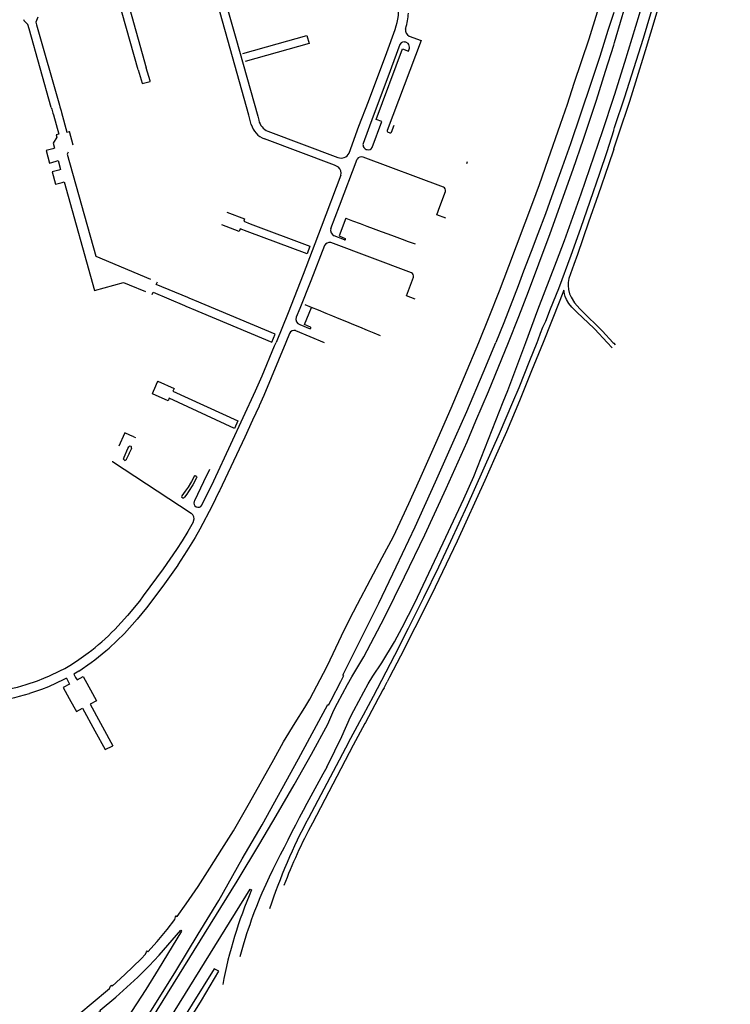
# Model space of a CAD drawing. Extents: x 148869 to 161638, y 453607 to 469810.
# Tile 987 of 1056: x 159146.72 to 159151.82, y 459841.07 to 459848.13. Entities that reach past the tile are written whole.
import ezdxf

# ---------------------------------------------------------------- set-up
doc = ezdxf.new("R2010")
doc.units = 0
doc.layers.add('LKI_V01_KANTRIJWEG', color=252, linetype='CONTINUOUS')

msp = doc.modelspace()

# ---------------------------------------------------------------- linework, layer by layer
at = {"layer": 'LKI_V01_KANTRIJWEG'}
for p, q in [((159146.7571, 459848.1245), (159146.7546, 459848.1321)), ((159146.7571, 459848.1245), (159146.7546, 459848.1321)), ((159146.7825, 459848.0993), (159146.7571, 459848.1245)), ((159146.7825, 459848.0993), (159146.7571, 459848.1245)), ((159146.8542, 459848.1519), (159146.8407, 459848.1162)), ((159146.8542, 459848.1519), (159146.8407, 459848.1162)), ((159148.783, 459848.0208), (159148.7994, 459847.9619)), ((159148.783, 459848.0208), (159148.7994, 459847.9619)), ((159149.4906, 459848.0662), (159149.4922, 459848.0719)), ((159149.4906, 459848.0662), (159149.4922, 459848.0719)), ((159148.7994, 459847.9619), (159148.3418, 459847.8325)), ((159148.7994, 459847.9619), (159148.3418, 459847.8325)), ((159149.5087, 459847.9621), (159149.4935, 459847.9716)), ((159149.5087, 459847.9621), (159149.4935, 459847.9716)), ((159149.5118, 459847.9087), (159149.5191, 459847.9282)), ((159149.5118, 459847.9087), (159149.5191, 459847.9282)), ((159147.5748, 459847.7738), (159147.6018, 459847.6792)), ((159147.5748, 459847.7738), (159147.6018, 459847.6792)), ((159147.6588, 459847.6958), (159147.6321, 459847.7885)), ((159147.6588, 459847.6958), (159147.6321, 459847.7885)), ((159147.6018, 459847.6792), (159147.6029, 459847.6752)), ((159147.6018, 459847.6792), (159147.6029, 459847.6752)), ((159147.6029, 459847.6752), (159147.6602, 459847.6911)), ((159147.6029, 459847.6752), (159147.6602, 459847.6911)), ((159147.6602, 459847.6911), (159147.6588, 459847.6958)), ((159147.6602, 459847.6911), (159147.6588, 459847.6958)), ((159146.9508, 459847.5041), (159146.9541, 459847.4925)), ((159146.9508, 459847.5041), (159146.9541, 459847.4925)), ((159146.9541, 459847.4925), (159146.9623, 459847.4635)), ((159146.9541, 459847.4925), (159146.9623, 459847.4635)), ((159146.9623, 459847.4635), (159146.9656, 459847.4521)), ((159146.9623, 459847.4635), (159146.9656, 459847.4521)), ((159147.0092, 459847.5208), (159147.0124, 459847.5092)), ((159147.0092, 459847.5208), (159147.0124, 459847.5092)), ((159147.0124, 459847.5092), (159147.0206, 459847.48)), ((159147.0124, 459847.5092), (159147.0206, 459847.48)), ((159147.0206, 459847.48), (159147.0239, 459847.4682)), ((159147.0206, 459847.48), (159147.0239, 459847.4682)), ((159149.2508, 459847.216), (159149.3211, 459847.403)), ((159149.2508, 459847.216), (159149.3211, 459847.403)), ((159147.1086, 459847.2344), (159147.0821, 459847.3324)), ((159147.1086, 459847.2344), (159147.0821, 459847.3324)), ((159148.5042, 459847.3339), (159149.0041, 459847.1456)), ((159148.5042, 459847.3339), (159149.0041, 459847.1456)), ((159149.3619, 459847.3296), (159149.3777, 459847.323)), ((159149.3619, 459847.3296), (159149.3777, 459847.323)), ((159149.3896, 459847.326), (159149.4084, 459847.3763)), ((159149.3896, 459847.326), (159149.4084, 459847.3763)), ((159149.763, 459846.9333), (159149.1866, 459847.1483)), ((159149.763, 459846.9333), (159149.1866, 459847.1483)), ((159149.9315, 459847.1146), (159149.9273, 459847.1004)), ((159149.9315, 459847.1146), (159149.9273, 459847.1004)), ((159149.0619, 459846.7097), (159149.1092, 459846.6921)), ((159149.0619, 459846.7097), (159149.1092, 459846.6921)), ((159149.1092, 459846.6921), (159149.1662, 459846.6709)), ((159149.1092, 459846.6921), (159149.1662, 459846.6709)), ((159149.7793, 459846.7104), (159149.715, 459846.7351)), ((159149.7793, 459846.7104), (159149.715, 459846.7351)), ((159149.1662, 459846.6709), (159149.2136, 459846.6532)), ((159149.1662, 459846.6709), (159149.2136, 459846.6532)), ((159149.2136, 459846.6532), (159149.2592, 459846.6362)), ((159149.2136, 459846.6532), (159149.2592, 459846.6362)), ((159149.2592, 459846.6362), (159149.3148, 459846.6155)), ((159149.2592, 459846.6362), (159149.3148, 459846.6155)), ((159149.3148, 459846.6155), (159149.3633, 459846.5975)), ((159149.3148, 459846.6155), (159149.3633, 459846.5975)), ((159149.5327, 459846.3188), (159148.9539, 459846.5345)), ((159149.5327, 459846.3188), (159148.9539, 459846.5345)), ((159149.0539, 459846.5538), (159148.979, 459846.5829)), ((159149.0539, 459846.5538), (159148.979, 459846.5829)), ((159149.3633, 459846.5975), (159149.4092, 459846.5805)), ((159149.3633, 459846.5975), (159149.4092, 459846.5805)), ((159149.4092, 459846.5805), (159149.4661, 459846.5594)), ((159149.4092, 459846.5805), (159149.4661, 459846.5594)), ((159149.4661, 459846.5594), (159149.5105, 459846.5429)), ((159149.4661, 459846.5594), (159149.5105, 459846.5429)), ((159149.5105, 459846.5429), (159149.5589, 459846.5249)), ((159149.5105, 459846.5429), (159149.5589, 459846.5249)), ((159148.8055, 459846.5085), (159148.7846, 459846.4542)), ((159148.8055, 459846.5085), (159148.7846, 459846.4542)), ((159149.4964, 459846.1525), (159149.5475, 459846.2878)), ((159149.4964, 459846.1525), (159149.5475, 459846.2878)), ((159147.508, 459846.2321), (159147.6257, 459846.1832)), ((159147.508, 459846.2321), (159147.6257, 459846.1832)), ((159147.9399, 459846.1357), (159147.9287, 459846.1403)), ((159147.9399, 459846.1357), (159147.9287, 459846.1403)), ((159147.9675, 459846.1242), (159147.9399, 459846.1357)), ((159147.9675, 459846.1242), (159147.9399, 459846.1357)), ((159147.9789, 459846.1195), (159147.9675, 459846.1242)), ((159147.9789, 459846.1195), (159147.9675, 459846.1242)), ((159148.5567, 459845.8792), (159147.9789, 459846.1195)), ((159148.5567, 459845.8792), (159147.9789, 459846.1195)), ((159149.5605, 459846.128), (159149.4964, 459846.1525)), ((159149.5605, 459846.128), (159149.4964, 459846.1525)), ((159147.905, 459846.0844), (159147.9162, 459846.0797)), ((159147.905, 459846.0844), (159147.9162, 459846.0797)), ((159147.9162, 459846.0797), (159147.9437, 459846.068)), ((159147.9162, 459846.0797), (159147.9437, 459846.068)), ((159147.9437, 459846.068), (159147.9549, 459846.0633)), ((159147.9437, 459846.068), (159147.9549, 459846.0633)), ((159147.9549, 459846.0633), (159148.5328, 459845.8204)), ((159147.9549, 459846.0633), (159148.5328, 459845.8204)), ((159148.8167, 459846.0705), (159148.772, 459846.0889)), ((159148.8167, 459846.0705), (159148.772, 459846.0889)), ((159148.8667, 459846.0499), (159148.8167, 459846.0705)), ((159148.8667, 459846.0499), (159148.8167, 459846.0705)), ((159148.9222, 459846.0271), (159148.8667, 459846.0499)), ((159148.9222, 459846.0271), (159148.8667, 459846.0499)), ((159148.9699, 459846.0075), (159148.9222, 459846.0271)), ((159148.9699, 459846.0075), (159148.9222, 459846.0271)), ((159149.014, 459845.9893), (159148.9699, 459846.0075)), ((159149.014, 459845.9893), (159148.9699, 459846.0075)), ((159149.0706, 459845.966), (159149.014, 459845.9893)), ((159149.0706, 459845.966), (159149.014, 459845.9893)), ((159150.785, 459846.0148), (159150.8684, 459845.9328)), ((159150.785, 459846.0148), (159150.8684, 459845.9328)), ((159148.7026, 459845.904), (159148.9061, 459845.8195)), ((159148.7026, 459845.904), (159148.9061, 459845.8195)), ((159148.7322, 459845.9464), (159148.8056, 459845.9164)), ((159148.7322, 459845.9464), (159148.8056, 459845.9164)), ((159149.1194, 459845.946), (159149.0706, 459845.966)), ((159149.1194, 459845.946), (159149.0706, 459845.966)), ((159149.1624, 459845.9283), (159149.1194, 459845.946)), ((159149.1624, 459845.9283), (159149.1194, 459845.946)), ((159149.2184, 459845.9052), (159149.1624, 459845.9283)), ((159149.2184, 459845.9052), (159149.1624, 459845.9283)), ((159149.266, 459845.8857), (159149.2184, 459845.9052)), ((159149.266, 459845.8857), (159149.2184, 459845.9052)), ((159150.9361, 459845.8195), (159150.8476, 459845.9131)), ((159150.9361, 459845.8195), (159150.8476, 459845.9131)), ((159148.5328, 459845.8204), (159148.5567, 459845.8792)), ((159148.5328, 459845.8204), (159148.5567, 459845.8792)), ((159148.6585, 459845.8833), (159148.6323, 459845.8195)), ((159148.6585, 459845.8833), (159148.6323, 459845.8195)), ((159149.3102, 459845.8672), (159149.266, 459845.8857)), ((159149.3102, 459845.8672), (159149.266, 459845.8857)), ((159150.9727, 459845.7808), (159150.9361, 459845.8195)), ((159150.9727, 459845.7808), (159150.9361, 459845.8195)), ((159150.9775, 459845.8195), (159150.9831, 459845.8135)), ((159150.9775, 459845.8195), (159150.9831, 459845.8135)), ((159150.9831, 459845.8135), (159150.9945, 459845.8014)), ((159150.9831, 459845.8135), (159150.9945, 459845.8014)), ((159147.6975, 459845.5048), (159147.6737, 459845.4507)), ((159147.6975, 459845.5048), (159147.6737, 459845.4507)), ((159147.7029, 459845.5172), (159147.6975, 459845.5048)), ((159147.7029, 459845.5172), (159147.6975, 459845.5048)), ((159147.7109, 459845.535), (159147.7029, 459845.5172)), ((159147.7109, 459845.535), (159147.7029, 459845.5172)), ((159147.7138, 459845.542), (159147.7109, 459845.535)), ((159147.7138, 459845.542), (159147.7109, 459845.535)), ((159147.6763, 459845.4495), (159147.6737, 459845.4507)), ((159147.6763, 459845.4495), (159147.6737, 459845.4507)), ((159148.44, 459845.362), (159148.3945, 459845.2607)), ((159148.44, 459845.362), (159148.3945, 459845.2607)), ((159148.4411, 459845.3643), (159148.44, 459845.362)), ((159148.4411, 459845.3643), (159148.44, 459845.362)), ((159148.2887, 459845.2565), (159148.2647, 459845.202)), ((159148.2887, 459845.2565), (159148.2647, 459845.202)), ((159147.475, 459845.1651), (159147.4357, 459845.0752)), ((159147.475, 459845.1651), (159147.4357, 459845.0752)), ((159147.5415, 459845.1426), (159147.5142, 459845.1534)), ((159147.5415, 459845.1426), (159147.5142, 459845.1534)), ((159147.5415, 459845.1426), (159147.5557, 459845.1362)), ((159147.5415, 459845.1426), (159147.5557, 459845.1362)), ((159147.5257, 459845.0594), (159147.5092, 459845.0244)), ((159147.5257, 459845.0594), (159147.5092, 459845.0244)), ((159147.5267, 459845.0615), (159147.5257, 459845.0594)), ((159147.5267, 459845.0615), (159147.5257, 459845.0594)), ((159147.5058, 459845.0172), (159147.4885, 459844.9805)), ((159147.5058, 459845.0172), (159147.4885, 459844.9805)), ((159147.5092, 459845.0244), (159147.5058, 459845.0172)), ((159147.5092, 459845.0244), (159147.5058, 459845.0172)), ((159147.388, 459844.965), (159147.3896, 459844.9639)), ((159147.388, 459844.965), (159147.3896, 459844.9639)), ((159147.3896, 459844.9639), (159147.9543, 459844.5946)), ((159147.3896, 459844.9639), (159147.9543, 459844.5946)), ((159147.4885, 459844.9805), (159147.4874, 459844.9781)), ((159147.4885, 459844.9805), (159147.4874, 459844.9781)), ((159147.9744, 459844.857), (159147.9549, 459844.8212)), ((159147.9744, 459844.857), (159147.9549, 459844.8212)), ((159147.9757, 459844.8594), (159147.9744, 459844.857)), ((159147.9757, 459844.8594), (159147.9744, 459844.857)), ((159148.085, 459844.9073), (159148.0418, 459844.8183)), ((159148.085, 459844.9073), (159148.0418, 459844.8183)), ((159148.0418, 459844.8183), (159147.9766, 459844.6838)), ((159148.0418, 459844.8183), (159147.9766, 459844.6838)), ((159147.911, 459844.7522), (159147.8873, 459844.7194)), ((159147.911, 459844.7522), (159147.8873, 459844.7194)), ((159148.1526, 459844.7471), (159148.1046, 459844.6477)), ((159148.1526, 459844.7471), (159148.1046, 459844.6477)), ((159148.1563, 459844.7549), (159148.1526, 459844.7471)), ((159148.1563, 459844.7549), (159148.1526, 459844.7471)), ((159147.9766, 459844.6838), (159147.9741, 459844.6787)), ((159147.9766, 459844.6838), (159147.9741, 459844.6787)), ((159147.9236, 459844.3233), (159147.8587, 459844.2232)), ((159147.9236, 459844.3233), (159147.8587, 459844.2232)), ((159147.8587, 459844.2232), (159147.8575, 459844.2219)), ((159147.8587, 459844.2232), (159147.8575, 459844.2219)), ((159147.2634, 459843.5432), (159147.3418, 459843.6069)), ((159147.2634, 459843.5432), (159147.3418, 459843.6069)), ((159148.9021, 459843.447), (159148.9314, 459843.5032)), ((159148.9021, 459843.447), (159148.9314, 459843.5032)), ((159147.1475, 459843.4607), (159147.1121, 459843.4396)), ((159147.1475, 459843.4607), (159147.1121, 459843.4396)), ((159147.1121, 459843.4396), (159147.1247, 459843.417)), ((159147.1121, 459843.4396), (159147.1247, 459843.417)), ((159148.8307, 459843.3101), (159148.9021, 459843.447)), ((159148.8307, 459843.3101), (159148.9021, 459843.447)), ((159149.027, 459843.3881), (159149.0492, 459843.4311)), ((159149.027, 459843.3881), (159149.0492, 459843.4311)), ((159147.0591, 459843.4101), (159147.0712, 459843.388)), ((159147.0591, 459843.4101), (159147.0712, 459843.388)), ((159147.0712, 459843.388), (159147.0817, 459843.3688)), ((159147.0712, 459843.388), (159147.0817, 459843.3688)), ((159147.1247, 459843.417), (159147.1352, 459843.3982)), ((159147.1247, 459843.417), (159147.1352, 459843.3982)), ((159148.9573, 459843.2528), (159149.027, 459843.3881)), ((159148.9573, 459843.2528), (159149.027, 459843.3881)), ((159149.0038, 459843.2319), (159149.0756, 459843.366)), ((159149.0038, 459843.2319), (159149.0756, 459843.366)), ((159149.0756, 459843.366), (159149.1053, 459843.4215)), ((159149.0756, 459843.366), (159149.1053, 459843.4215)), ((159149.1914, 459843.3135), (159149.2226, 459843.3716)), ((159149.1914, 459843.3135), (159149.2226, 459843.3716)), ((159149.3381, 459843.3425), (159149.358, 459843.3859)), ((159149.3381, 459843.3425), (159149.358, 459843.3859)), ((159148.8051, 459843.2611), (159148.8307, 459843.3101)), ((159148.8051, 459843.2611), (159148.8307, 459843.3101)), ((159149.1196, 459843.1795), (159149.1914, 459843.3135)), ((159149.1196, 459843.1795), (159149.1914, 459843.3135)), ((159149.2605, 459843.2819), (159149.2901, 459843.3374)), ((159149.2605, 459843.2819), (159149.2901, 459843.3374)), ((159149.3068, 459843.2873), (159149.2948, 459843.2649)), ((159149.3068, 459843.2873), (159149.2948, 459843.2649)), ((159147.2298, 459843.2247), (159147.3923, 459842.9259)), ((159147.2298, 459843.2247), (159147.3923, 459842.9259)), ((159148.9392, 459843.2176), (159148.9573, 459843.2528)), ((159148.9392, 459843.2176), (159148.9573, 459843.2528)), ((159148.9773, 459843.1824), (159149.0038, 459843.2319)), ((159148.9773, 459843.1824), (159149.0038, 459843.2319)), ((159149.1891, 459843.1483), (159149.2605, 459843.2819)), ((159149.1891, 459843.1483), (159149.2605, 459843.2819)), ((159149.2948, 459843.2649), (159149.2241, 459843.1332)), ((159149.2948, 459843.2649), (159149.2241, 459843.1332)), ((159147.1116, 459843.2063), (159147.121, 459843.1894)), ((159147.1116, 459843.2063), (159147.121, 459843.1894)), ((159149.0951, 459843.1338), (159149.1196, 459843.1795)), ((159149.0951, 459843.1338), (159149.1196, 459843.1795)), ((159149.1635, 459843.1004), (159149.1891, 459843.1483)), ((159149.1635, 459843.1004), (159149.1891, 459843.1483)), ((159149.0816, 459842.9503), (159149.1635, 459843.1004)), ((159149.0816, 459842.9503), (159149.1635, 459843.1004)), ((159149.1983, 459843.0852), (159149.1159, 459842.9318)), ((159149.1983, 459843.0852), (159149.1159, 459842.9318)), ((159149.2031, 459843.0941), (159149.1983, 459843.0852)), ((159149.2031, 459843.0941), (159149.1983, 459843.0852)), ((159149.2241, 459843.1332), (159149.2031, 459843.0941)), ((159149.2241, 459843.1332), (159149.2031, 459843.0941)), ((159149.0816, 459842.9503), (159148.7948, 459842.4082)), ((159149.0816, 459842.9503), (159148.7948, 459842.4082)), ((159147.3366, 459842.8993), (159147.3923, 459842.9259)), ((159147.3366, 459842.8993), (159147.3923, 459842.9259)), ((159149.1159, 459842.9318), (159148.8227, 459842.3723)), ((159149.1159, 459842.9318), (159148.8227, 459842.3723)), ((159147.5776, 459840.8195), (159148.2828, 459841.9564)), ((159147.5776, 459840.8195), (159148.2828, 459841.9564)), ((159147.7072, 459840.8195), (159148.3764, 459841.8983)), ((159147.7072, 459840.8195), (159148.3764, 459841.8983)), ((159148.3764, 459841.8983), (159148.3858, 459841.8923)), ((159148.3764, 459841.8983), (159148.3858, 459841.8923))]:
    msp.add_line(p, q, dxfattribs=at)
for points in [[(159150.9831, 459847.2056), (159150.9835, 459847.2068), (159151.0195, 459847.3158), (159151.0974, 459847.5496), (159151.1419, 459847.688), (159151.2103, 459847.9129), (159151.2868, 459848.1664), (159151.4263, 459848.6319), (159151.4416, 459848.681), (159151.5171, 459848.9596), (159151.5897, 459849.2646), (159151.6611, 459849.5644), (159151.7459, 459849.9214), (159151.8091, 459850.1961), (159151.8187, 459850.2555)], [(159150.9831, 459847.2056), (159150.9835, 459847.2068), (159151.0195, 459847.3158), (159151.0974, 459847.5496), (159151.1419, 459847.688), (159151.2103, 459847.9129), (159151.2868, 459848.1664), (159151.4263, 459848.6319), (159151.4416, 459848.681), (159151.5171, 459848.9596), (159151.5897, 459849.2646), (159151.6611, 459849.5644), (159151.7459, 459849.9214), (159151.8091, 459850.1961), (159151.8187, 459850.2555)], [(159150.9831, 459847.3389), (159150.9835, 459847.3402), (159150.9896, 459847.3592), (159151.0627, 459847.5799), (159151.1265, 459847.7829), (159151.1966, 459848.0007), (159151.2821, 459848.2917), (159151.4121, 459848.7487), (159151.5111, 459849.1253), (159151.6063, 459849.5082), (159151.6903, 459849.8756), (159151.7671, 459850.2035), (159151.7669, 459850.2059)], [(159150.9831, 459847.3389), (159150.9835, 459847.3402), (159150.9896, 459847.3592), (159151.0627, 459847.5799), (159151.1265, 459847.7829), (159151.1966, 459848.0007), (159151.2821, 459848.2917), (159151.4121, 459848.7487), (159151.5111, 459849.1253), (159151.6063, 459849.5082), (159151.6903, 459849.8756), (159151.7671, 459850.2035), (159151.7669, 459850.2059)], [(159150.9831, 459847.9504), (159150.9835, 459847.9516), (159150.9891, 459847.9699), (159151.0443, 459848.1556), (159151.1226, 459848.4204), (159151.1832, 459848.6376), (159151.2388, 459848.8395), (159151.3188, 459849.1472), (159151.3984, 459849.4677), (159151.4808, 459849.8238), (159151.4951, 459849.8836), (159151.4943, 459849.9277)], [(159150.9831, 459847.9504), (159150.9835, 459847.9516), (159150.9891, 459847.9699), (159151.0443, 459848.1556), (159151.1226, 459848.4204), (159151.1832, 459848.6376), (159151.2388, 459848.8395), (159151.3188, 459849.1472), (159151.3984, 459849.4677), (159151.4808, 459849.8238), (159151.4951, 459849.8836), (159151.4943, 459849.9277)], [(159150.9831, 459847.5782), (159150.9835, 459847.5795), (159150.9876, 459847.592), (159151.0633, 459847.8288), (159151.1669, 459848.1732), (159151.2424, 459848.4312), (159151.2968, 459848.6273)], [(159150.9831, 459847.5782), (159150.9835, 459847.5795), (159150.9876, 459847.592), (159151.0633, 459847.8288), (159151.1669, 459848.1732), (159151.2424, 459848.4312), (159151.2968, 459848.6273)], [(159150.015, 459845.8195), (159150.0893, 459846.0033), (159150.1634, 459846.1895), (159150.2312, 459846.3653), (159150.4025, 459846.8219), (159150.4501, 459846.9511), (159150.5136, 459847.1301), (159150.6023, 459847.385), (159150.6515, 459847.5281), (159150.7005, 459847.6775), (159150.8066, 459847.997), (159150.8671, 459848.1909), (159150.9269, 459848.3864), (159150.9831, 459848.5775)], [(159150.015, 459845.8195), (159150.0893, 459846.0033), (159150.1634, 459846.1895), (159150.2312, 459846.3653), (159150.4025, 459846.8219), (159150.4501, 459846.9511), (159150.5136, 459847.1301), (159150.6023, 459847.385), (159150.6515, 459847.5281), (159150.7005, 459847.6775), (159150.8066, 459847.997), (159150.8671, 459848.1909), (159150.9269, 459848.3864), (159150.9831, 459848.5775)], [(159148.1463, 459848.4541), (159148.1625, 459848.3945), (159148.2734, 459848.001)], [(159148.1463, 459848.4541), (159148.1625, 459848.3945), (159148.2734, 459848.001)], [(159148.3849, 459847.3823), (159148.368, 459847.4475), (159148.2165, 459847.9868), (159148.1236, 459848.3201)], [(159148.3849, 459847.3823), (159148.368, 459847.4475), (159148.2165, 459847.9868), (159148.1236, 459848.3201)], [(159147.5748, 459847.7738), (159147.4601, 459848.181), (159147.432, 459848.2816)], [(159147.5748, 459847.7738), (159147.4601, 459848.181), (159147.432, 459848.2816)], [(159147.4895, 459848.2986), (159147.5006, 459848.2596), (159147.6321, 459847.7885)], [(159147.4895, 459848.2986), (159147.5006, 459848.2596), (159147.6321, 459847.7885)], [(159150.9831, 459848.1859), (159150.94, 459848.055), (159150.8826, 459847.8691), (159150.8196, 459847.6746), (159150.6732, 459847.2428), (159150.613, 459847.0759), (159150.5379, 459846.8621), (159150.4927, 459846.7419), (159150.4394, 459846.5969), (159150.392, 459846.4709), (159150.336, 459846.3299), (159150.2986, 459846.2251), (159150.1943, 459845.9586), (159150.1371, 459845.8195)], [(159150.9831, 459848.1859), (159150.94, 459848.055), (159150.8826, 459847.8691), (159150.8196, 459847.6746), (159150.6732, 459847.2428), (159150.613, 459847.0759), (159150.5379, 459846.8621), (159150.4927, 459846.7419), (159150.4394, 459846.5969), (159150.392, 459846.4709), (159150.336, 459846.3299), (159150.2986, 459846.2251), (159150.1943, 459845.9586), (159150.1371, 459845.8195)], [(159146.9508, 459847.5041), (159146.7912, 459848.0674), (159146.7825, 459848.0993)], [(159146.9508, 459847.5041), (159146.7912, 459848.0674), (159146.7825, 459848.0993)], [(159146.8407, 459848.1162), (159146.8457, 459848.0972), (159147.0092, 459847.5208)], [(159146.8407, 459848.1162), (159146.8457, 459848.0972), (159147.0092, 459847.5208)], [(159148.3245, 459847.8918), (159148.5709, 459847.9608), (159148.783, 459848.0208)], [(159148.3245, 459847.8918), (159148.5709, 459847.9608), (159148.783, 459848.0208)], [(159149.0858, 459847.1767), (159149.1564, 459847.3687), (159149.2239, 459847.5474), (159149.3558, 459847.8991), (159149.4155, 459848.0638)], [(159149.0858, 459847.1767), (159149.1564, 459847.3687), (159149.2239, 459847.5474), (159149.3558, 459847.8991), (159149.4155, 459848.0638)], [(159148.2734, 459848.001), (159148.4307, 459847.4418), (159148.4384, 459847.4117)], [(159148.2734, 459848.001), (159148.4307, 459847.4418), (159148.4384, 459847.4117)], [(159149.4506, 459847.955), (159149.3626, 459847.7216), (159149.2575, 459847.4404), (159149.1857, 459847.2466)], [(159149.4506, 459847.955), (159149.3626, 459847.7216), (159149.2575, 459847.4404), (159149.1857, 459847.2466)], [(159149.5169, 459848.0158), (159149.6022, 459847.9831), (159149.3587, 459847.3386)], [(159149.5169, 459848.0158), (159149.6022, 459847.9831), (159149.3587, 459847.3386)], [(159149.4822, 459847.9734), (159149.4686, 459847.9721), (159149.4596, 459847.9669), (159149.4506, 459847.955)], [(159149.4822, 459847.9734), (159149.4686, 459847.9721), (159149.4596, 459847.9669), (159149.4506, 459847.955)], [(159150.2279, 459845.8195), (159150.3021, 459846.0059), (159150.3713, 459846.1831), (159150.447, 459846.382), (159150.5284, 459846.6006), (159150.6917, 459847.0621), (159150.7655, 459847.2767), (159150.8587, 459847.5572), (159150.9251, 459847.7633), (159150.9831, 459847.9504)], [(159150.2279, 459845.8195), (159150.3021, 459846.0059), (159150.3713, 459846.1831), (159150.447, 459846.382), (159150.5284, 459846.6006), (159150.6917, 459847.0621), (159150.7655, 459847.2767), (159150.8587, 459847.5572), (159150.9251, 459847.7633), (159150.9831, 459847.9504)], [(159149.3211, 459847.403), (159149.2795, 459847.4186), (159149.4699, 459847.9249), (159149.5118, 459847.9087)], [(159149.3211, 459847.403), (159149.2795, 459847.4186), (159149.4699, 459847.9249), (159149.5118, 459847.9087)], [(159150.352, 459845.8195), (159150.4395, 459846.0525), (159150.5726, 459846.3984), (159150.6296, 459846.5508), (159150.7499, 459846.8855), (159150.9049, 459847.3379), (159150.9831, 459847.5782)], [(159150.352, 459845.8195), (159150.4395, 459846.0525), (159150.5726, 459846.3984), (159150.6296, 459846.5508), (159150.7499, 459846.8855), (159150.9049, 459847.3379), (159150.9831, 459847.5782)], [(159147.0239, 459847.4682), (159147.0635, 459847.3264), (159147.0821, 459847.3324)], [(159147.0239, 459847.4682), (159147.0635, 459847.3264), (159147.0821, 459847.3324)], [(159146.9656, 459847.4521), (159147.0053, 459847.3123), (159146.9855, 459847.3071)], [(159146.9656, 459847.4521), (159147.0053, 459847.3123), (159146.9855, 459847.3071)], [(159150.4342, 459845.8195), (159150.441, 459845.8369), (159150.4575, 459845.8853), (159150.4752, 459845.9287), (159150.4951, 459845.9723), (159150.5297, 459846.0588), (159150.5894, 459846.205), (159150.6774, 459846.4458), (159150.7475, 459846.6392), (159150.8145, 459846.8323), (159150.8835, 459847.0334), (159150.9348, 459847.1876), (159150.9831, 459847.3389)], [(159150.4342, 459845.8195), (159150.441, 459845.8369), (159150.4575, 459845.8853), (159150.4752, 459845.9287), (159150.4951, 459845.9723), (159150.5297, 459846.0588), (159150.5894, 459846.205), (159150.6774, 459846.4458), (159150.7475, 459846.6392), (159150.8145, 459846.8323), (159150.8835, 459847.0334), (159150.9348, 459847.1876), (159150.9831, 459847.3389)], [(159146.9855, 459847.3071), (159146.99, 459847.2915), (159146.9652, 459847.2468), (159146.975, 459847.2118), (159146.9608, 459847.2078)], [(159146.9855, 459847.3071), (159146.99, 459847.2915), (159146.9652, 459847.2468), (159146.975, 459847.2118), (159146.9608, 459847.2078)], [(159149.0091, 459847.0764), (159148.9822, 459847.0901), (159148.4793, 459847.2783)], [(159149.0091, 459847.0764), (159148.9822, 459847.0901), (159148.4793, 459847.2783)], [(159146.9608, 459847.2078), (159146.9133, 459847.1944), (159146.9384, 459847.1056), (159146.9859, 459847.1188)], [(159146.9608, 459847.2078), (159146.9133, 459847.1944), (159146.9384, 459847.1056), (159146.9859, 459847.1188)], [(159147.0714, 459847.1842), (159147.0645, 459847.1699), (159147.27, 459846.4366), (159147.6626, 459846.273)], [(159147.0714, 459847.1842), (159147.0645, 459847.1699), (159147.27, 459846.4366), (159147.6626, 459846.273)], [(159150.9831, 459847.2056), (159150.946, 459847.0931), (159150.872, 459846.8768), (159150.8032, 459846.682), (159150.7223, 459846.4501)], [(159150.9831, 459847.2056), (159150.946, 459847.0931), (159150.872, 459846.8768), (159150.8032, 459846.682), (159150.7223, 459846.4501)], [(159146.9859, 459847.1188), (159147.0002, 459847.1228), (159147.018, 459847.0591), (159147.0038, 459847.0551)], [(159146.9859, 459847.1188), (159147.0002, 459847.1228), (159147.018, 459847.0591), (159147.0038, 459847.0551)], [(159148.9548, 459846.6366), (159149.0161, 459846.7995), (159149.1431, 459847.133)], [(159148.9548, 459846.6366), (159149.0161, 459846.7995), (159149.1431, 459847.133)], [(159147.0038, 459847.0551), (159146.9563, 459847.0417), (159146.9813, 459846.9527), (159147.0287, 459846.9662)], [(159147.0038, 459847.0551), (159146.9563, 459847.0417), (159146.9813, 459846.9527), (159147.0287, 459846.9662)], [(159147.0287, 459846.9662), (159147.0429, 459846.9702), (159147.2618, 459846.1909), (159147.4681, 459846.2487), (159147.508, 459846.2321)], [(159147.0287, 459846.9662), (159147.0429, 459846.9702), (159147.2618, 459846.1909), (159147.4681, 459846.2487), (159147.508, 459846.2321)], [(159149.0266, 459847.0179), (159148.8855, 459846.646), (159148.7569, 459846.3056), (159148.6486, 459846.0318), (159148.5624, 459845.8195)], [(159149.0266, 459847.0179), (159148.8855, 459846.646), (159148.7569, 459846.3056), (159148.6486, 459846.0318), (159148.5624, 459845.8195)], [(159149.715, 459846.7351), (159149.737, 459846.7929), (159149.7769, 459846.9008)], [(159149.715, 459846.7351), (159149.737, 459846.7929), (159149.7769, 459846.9008)], [(159148.2088, 459846.7542), (159148.3364, 459846.7056), (159148.3302, 459846.6876), (159148.3765, 459846.6697), (159148.8055, 459846.5085)], [(159148.2088, 459846.7542), (159148.3364, 459846.7056), (159148.3302, 459846.6876), (159148.3765, 459846.6697), (159148.8055, 459846.5085)], [(159149.0619, 459846.7097), (159149.0141, 459846.5822), (159149.0572, 459846.5651)], [(159149.0619, 459846.7097), (159149.0141, 459846.5822), (159149.0572, 459846.5651)], [(159148.7846, 459846.4542), (159148.3556, 459846.6141), (159148.3045, 459846.6339), (159148.2976, 459846.6148), (159148.1737, 459846.662)], [(159148.7846, 459846.4542), (159148.3556, 459846.6141), (159148.3045, 459846.6339), (159148.2976, 459846.6148), (159148.1737, 459846.662)], [(159148.9097, 459846.5135), (159148.8125, 459846.2614), (159148.7332, 459846.0634), (159148.7065, 459845.9992)], [(159148.9097, 459846.5135), (159148.8125, 459846.2614), (159148.7332, 459846.0634), (159148.7065, 459845.9992)], [(159150.7223, 459846.4501), (159150.6972, 459846.3782), (159150.6616, 459846.2779), (159150.657, 459846.2491), (159150.6559, 459846.2265), (159150.6587, 459846.1975), (159150.6662, 459846.1684), (159150.6781, 459846.1427), (159150.7016, 459846.102), (159150.7393, 459846.0596), (159150.785, 459846.0148)], [(159150.7223, 459846.4501), (159150.6972, 459846.3782), (159150.6616, 459846.2779), (159150.657, 459846.2491), (159150.6559, 459846.2265), (159150.6587, 459846.1975), (159150.6662, 459846.1684), (159150.6781, 459846.1427), (159150.7016, 459846.102), (159150.7393, 459846.0596), (159150.785, 459846.0148)], [(159147.9287, 459846.1403), (159147.7036, 459846.2336), (159147.7116, 459846.2527)], [(159147.9287, 459846.1403), (159147.7036, 459846.2336), (159147.7116, 459846.2527)], [(159150.8476, 459845.9131), (159150.8393, 459845.9219), (159150.7207, 459846.034), (159150.6825, 459846.0723), (159150.6603, 459846.0987), (159150.6446, 459846.1266), (159150.635, 459846.1479), (159150.6298, 459846.1672), (159150.6248, 459846.194), (159150.5976, 459846.1203), (159150.4762, 459845.8195)], [(159150.8476, 459845.9131), (159150.8393, 459845.9219), (159150.7207, 459846.034), (159150.6825, 459846.0723), (159150.6603, 459846.0987), (159150.6446, 459846.1266), (159150.635, 459846.1479), (159150.6298, 459846.1672), (159150.6248, 459846.194), (159150.5976, 459846.1203), (159150.4762, 459845.8195)], [(159147.6737, 459846.1632), (159147.6805, 459846.1795), (159147.905, 459846.0844)], [(159147.6737, 459846.1632), (159147.6805, 459846.1795), (159147.905, 459846.0844)], [(159148.8093, 459845.9283), (159148.765, 459845.9466), (159148.8167, 459846.0705)], [(159148.8093, 459845.9283), (159148.765, 459845.9466), (159148.8167, 459846.0705)], [(159150.8684, 459845.9328), (159150.9023, 459845.8995), (159150.9775, 459845.8195)], [(159150.8684, 459845.9328), (159150.9023, 459845.8995), (159150.9775, 459845.8195)], [(159148.0301, 459844.652), (159148.116, 459844.8268), (159148.239, 459845.0889), (159148.4153, 459845.472), (159148.4617, 459845.5794), (159148.5519, 459845.7937), (159148.5624, 459845.8195)], [(159148.0301, 459844.652), (159148.116, 459844.8268), (159148.239, 459845.0889), (159148.4153, 459845.472), (159148.4617, 459845.5794), (159148.5519, 459845.7937), (159148.5624, 459845.8195)], [(159148.6323, 459845.8195), (159148.4735, 459845.4382), (159148.4411, 459845.3643)], [(159148.6323, 459845.8195), (159148.4735, 459845.4382), (159148.4411, 459845.3643)], [(159148.9314, 459843.5032), (159149.0318, 459843.7139), (159149.0892, 459843.8327), (159149.1473, 459843.9429), (159149.2387, 459844.1182), (159149.3235, 459844.2755), (159149.4031, 459844.427), (159149.5143, 459844.6644), (159149.5922, 459844.8386), (159149.7082, 459845.0956), (159149.818, 459845.347), (159149.9143, 459845.5754), (159150.015, 459845.8195)], [(159148.9314, 459843.5032), (159149.0318, 459843.7139), (159149.0892, 459843.8327), (159149.1473, 459843.9429), (159149.2387, 459844.1182), (159149.3235, 459844.2755), (159149.4031, 459844.427), (159149.5143, 459844.6644), (159149.5922, 459844.8386), (159149.7082, 459845.0956), (159149.818, 459845.347), (159149.9143, 459845.5754), (159150.015, 459845.8195)], [(159149.0492, 459843.4311), (159149.0417, 459843.4338), (159149.2982, 459843.9489), (159149.424, 459844.2094), (159149.5599, 459844.4968), (159149.7059, 459844.8188), (159149.8492, 459845.1425), (159149.9303, 459845.3245), (159150.0472, 459845.6011), (159150.1371, 459845.8195)], [(159149.0492, 459843.4311), (159149.0417, 459843.4338), (159149.2982, 459843.9489), (159149.424, 459844.2094), (159149.5599, 459844.4968), (159149.7059, 459844.8188), (159149.8492, 459845.1425), (159149.9303, 459845.3245), (159150.0472, 459845.6011), (159150.1371, 459845.8195)], [(159149.1053, 459843.4215), (159149.1919, 459843.5631), (159149.3385, 459843.8468), (159149.4832, 459844.1384), (159149.628, 459844.4384), (159149.7821, 459844.7704), (159149.932, 459845.1054), (159149.995, 459845.2577), (159150.0843, 459845.4677), (159150.2279, 459845.8195)], [(159149.1053, 459843.4215), (159149.1919, 459843.5631), (159149.3385, 459843.8468), (159149.4832, 459844.1384), (159149.628, 459844.4384), (159149.7821, 459844.7704), (159149.932, 459845.1054), (159149.995, 459845.2577), (159150.0843, 459845.4677), (159150.2279, 459845.8195)], [(159149.2226, 459843.3716), (159149.2567, 459843.4266), (159149.3204, 459843.522), (159149.4122, 459843.6724), (159149.4661, 459843.7738), (159149.5561, 459843.9507), (159149.7802, 459844.4217), (159149.9086, 459844.6983), (159149.9803, 459844.858), (159150.1898, 459845.3937), (159150.2241, 459845.4742), (159150.352, 459845.8195)], [(159149.2226, 459843.3716), (159149.2567, 459843.4266), (159149.3204, 459843.522), (159149.4122, 459843.6724), (159149.4661, 459843.7738), (159149.5561, 459843.9507), (159149.7802, 459844.4217), (159149.9086, 459844.6983), (159149.9803, 459844.858), (159150.1898, 459845.3937), (159150.2241, 459845.4742), (159150.352, 459845.8195)], [(159149.2901, 459843.3374), (159149.4135, 459843.5765), (159149.5129, 459843.7705), (159149.6217, 459843.9901), (159149.7299, 459844.2098), (159149.8153, 459844.3935), (159149.9344, 459844.6523), (159150.1651, 459845.1651), (159150.2594, 459845.3904), (159150.3045, 459845.4956), (159150.3824, 459845.6887), (159150.4342, 459845.8195)], [(159149.2901, 459843.3374), (159149.4135, 459843.5765), (159149.5129, 459843.7705), (159149.6217, 459843.9901), (159149.7299, 459844.2098), (159149.8153, 459844.3935), (159149.9344, 459844.6523), (159150.1651, 459845.1651), (159150.2594, 459845.3904), (159150.3045, 459845.4956), (159150.3824, 459845.6887), (159150.4342, 459845.8195)], [(159150.4762, 459845.8195), (159150.3931, 459845.6142), (159150.3077, 459845.399), (159150.2144, 459845.177), (159150.1308, 459844.9915), (159150.0586, 459844.8298), (159149.8598, 459844.3939), (159149.6756, 459844.01), (159149.5574, 459843.7712), (159149.4543, 459843.5691), (159149.3762, 459843.4194), (159149.358, 459843.3859)], [(159150.4762, 459845.8195), (159150.3931, 459845.6142), (159150.3077, 459845.399), (159150.2144, 459845.177), (159150.1308, 459844.9915), (159150.0586, 459844.8298), (159149.8598, 459844.3939), (159149.6756, 459844.01), (159149.5574, 459843.7712), (159149.4543, 459843.5691), (159149.3762, 459843.4194), (159149.358, 459843.3859)], [(159147.7138, 459845.542), (159147.7157, 459845.5419), (159147.8308, 459845.4897), (159147.8223, 459845.4701), (159148.2887, 459845.2565)], [(159147.7138, 459845.542), (159147.7157, 459845.5419), (159147.8308, 459845.4897), (159147.8223, 459845.4701), (159148.2887, 459845.2565)], [(159148.2647, 459845.202), (159147.7966, 459845.4182), (159147.7881, 459845.3989), (159147.6763, 459845.4495)], [(159148.2647, 459845.202), (159147.7966, 459845.4182), (159147.7881, 459845.3989), (159147.6763, 459845.4495)], [(159148.3945, 459845.2607), (159148.3382, 459845.1399), (159148.1563, 459844.7549)], [(159148.3945, 459845.2607), (159148.3382, 459845.1399), (159148.1563, 459844.7549)], [(159147.5142, 459845.1534), (159147.4778, 459845.1704), (159147.475, 459845.1651)], [(159147.5142, 459845.1534), (159147.4778, 459845.1704), (159147.475, 459845.1651)], [(159147.4712, 459844.9881), (159147.474, 459844.9967), (159147.5005, 459845.0572), (159147.5069, 459845.0694)], [(159147.4712, 459844.9881), (159147.474, 459844.9967), (159147.5005, 459845.0572), (159147.5069, 459845.0694)], [(159147.5069, 459845.0694), (159147.5086, 459845.0725), (159147.5114, 459845.0755), (159147.5161, 459845.0762), (159147.5209, 459845.0752)], [(159147.5069, 459845.0694), (159147.5086, 459845.0725), (159147.5114, 459845.0755), (159147.5161, 459845.0762), (159147.5209, 459845.0752)], [(159147.4767, 459844.9734), (159147.4708, 459844.9784), (159147.4689, 459844.9816), (159147.4712, 459844.9881)], [(159147.4767, 459844.9734), (159147.4708, 459844.9784), (159147.4689, 459844.9816), (159147.4712, 459844.9881)], [(159147.9923, 459844.8487), (159147.9654, 459844.7987), (159147.9354, 459844.7498), (159147.9226, 459844.7317), (159147.9051, 459844.7092)], [(159147.9923, 459844.8487), (159147.9654, 459844.7987), (159147.9354, 459844.7498), (159147.9226, 459844.7317), (159147.9051, 459844.7092)], [(159147.9834, 459844.8632), (159147.9863, 459844.8619), (159147.9924, 459844.8577), (159147.9941, 459844.8533), (159147.9923, 459844.8487)], [(159147.9834, 459844.8632), (159147.9863, 459844.8619), (159147.9924, 459844.8577), (159147.9941, 459844.8533), (159147.9923, 459844.8487)], [(159147.9549, 459844.8212), (159147.9491, 459844.8105), (159147.9317, 459844.7808), (159147.911, 459844.7522)], [(159147.9549, 459844.8212), (159147.9491, 459844.8105), (159147.9317, 459844.7808), (159147.911, 459844.7522)], [(159147.9051, 459844.7092), (159147.9036, 459844.7074), (159147.8976, 459844.7026), (159147.8937, 459844.7026), (159147.886, 459844.7075)], [(159147.9051, 459844.7092), (159147.9036, 459844.7074), (159147.8976, 459844.7026), (159147.8937, 459844.7026), (159147.886, 459844.7075)], [(159148.1046, 459844.6477), (159148.0159, 459844.4801), (159147.9821, 459844.419), (159147.9236, 459844.3233)], [(159148.1046, 459844.6477), (159148.0159, 459844.4801), (159147.9821, 459844.419), (159147.9236, 459844.3233)], [(159147.9674, 459844.5302), (159147.9296, 459844.4635), (159147.8893, 459844.3962), (159147.8493, 459844.3342), (159147.7533, 459844.1959), (159147.6096, 459844.0007), (159147.5822, 459843.9625), (159147.4964, 459843.8601), (159147.4057, 459843.7613)], [(159147.9674, 459844.5302), (159147.9296, 459844.4635), (159147.8893, 459844.3962), (159147.8493, 459844.3342), (159147.7533, 459844.1959), (159147.6096, 459844.0007), (159147.5822, 459843.9625), (159147.4964, 459843.8601), (159147.4057, 459843.7613)], [(159147.8575, 459844.2219), (159147.7494, 459844.0709), (159147.6343, 459843.916), (159147.567, 459843.8346), (159147.4749, 459843.7322)], [(159147.8575, 459844.2219), (159147.7494, 459844.0709), (159147.6343, 459843.916), (159147.567, 459843.8346), (159147.4749, 459843.7322)], [(159147.3418, 459843.6069), (159147.3648, 459843.6272), (159147.4749, 459843.7322)], [(159147.3418, 459843.6069), (159147.3648, 459843.6272), (159147.4749, 459843.7322)], [(159146.4234, 459843.3055), (159146.5002, 459843.3119), (159146.5444, 459843.3174), (159146.6381, 459843.3324), (159146.7078, 459843.3474), (159146.7707, 459843.3652), (159146.8516, 459843.3919), (159146.8978, 459843.4103), (159146.9371, 459843.4268), (159147.0125, 459843.4644), (159147.0473, 459843.4809), (159147.0954, 459843.5098), (159147.1491, 459843.5443), (159147.2156, 459843.5924)], [(159146.4234, 459843.3055), (159146.5002, 459843.3119), (159146.5444, 459843.3174), (159146.6381, 459843.3324), (159146.7078, 459843.3474), (159146.7707, 459843.3652), (159146.8516, 459843.3919), (159146.8978, 459843.4103), (159146.9371, 459843.4268), (159147.0125, 459843.4644), (159147.0473, 459843.4809), (159147.0954, 459843.5098), (159147.1491, 459843.5443), (159147.2156, 459843.5924)], [(159147.1475, 459843.4607), (159147.2365, 459843.5241), (159147.2634, 459843.5432)], [(159147.1475, 459843.4607), (159147.2365, 459843.5241), (159147.2634, 459843.5432)], [(159147.0591, 459843.4101), (159147.0405, 459843.4006), (159146.9316, 459843.3498), (159146.88, 459843.3288), (159146.794, 459843.3008)], [(159147.0591, 459843.4101), (159147.0405, 459843.4006), (159146.9316, 459843.3498), (159146.88, 459843.3288), (159146.794, 459843.3008)], [(159147.0817, 459843.3688), (159147.0366, 459843.3444), (159147.0783, 459843.2664), (159147.1116, 459843.2063)], [(159147.0817, 459843.3688), (159147.0366, 459843.3444), (159147.0783, 459843.2664), (159147.1116, 459843.2063)], [(159147.1352, 459843.3982), (159147.18, 459843.4226), (159147.2452, 459843.3004), (159147.2744, 459843.2477), (159147.2298, 459843.2247)], [(159147.1352, 459843.3982), (159147.18, 459843.4226), (159147.2452, 459843.3004), (159147.2744, 459843.2477), (159147.2298, 459843.2247)], [(159149.3381, 459843.3425), (159149.3286, 459843.3279), (159149.3068, 459843.2873)], [(159149.3381, 459843.3425), (159149.3286, 459843.3279), (159149.3068, 459843.2873)], [(159147.1629, 459841.0133), (159147.2358, 459841.0757), (159147.3671, 459841.1859), (159147.3751, 459841.2029), (159147.3826, 459841.2085), (159147.3875, 459841.2032), (159147.4775, 459841.2854), (159147.5942, 459841.3987), (159147.6262, 459841.4311), (159147.6324, 459841.4493), (159147.6375, 459841.4549), (159147.6436, 459841.4497), (159147.7095, 459841.5234), (159147.7807, 459841.6092), (159147.8372, 459841.6811), (159147.8422, 459841.6992), (159147.8469, 459841.7059), (159147.8535, 459841.7016), (159147.9187, 459841.7924), (159148.0042, 459841.9183), (159148.0882, 459842.0479), (159148.1741, 459842.184), (159148.2564, 459842.3169), (159148.3728, 459842.5179), (159148.547, 459842.8276), (159148.6167, 459842.9536), (159148.699, 459843.0908), (159148.768, 459843.2003), (159148.8051, 459843.2611)], [(159147.1629, 459841.0133), (159147.2358, 459841.0757), (159147.3671, 459841.1859), (159147.3751, 459841.2029), (159147.3826, 459841.2085), (159147.3875, 459841.2032), (159147.4775, 459841.2854), (159147.5942, 459841.3987), (159147.6262, 459841.4311), (159147.6324, 459841.4493), (159147.6375, 459841.4549), (159147.6436, 459841.4497), (159147.7095, 459841.5234), (159147.7807, 459841.6092), (159147.8372, 459841.6811), (159147.8422, 459841.6992), (159147.8469, 459841.7059), (159147.8535, 459841.7016), (159147.9187, 459841.7924), (159148.0042, 459841.9183), (159148.0882, 459842.0479), (159148.1741, 459842.184), (159148.2564, 459842.3169), (159148.3728, 459842.5179), (159148.547, 459842.8276), (159148.6167, 459842.9536), (159148.699, 459843.0908), (159148.768, 459843.2003), (159148.8051, 459843.2611)], [(159147.5376, 459840.8195), (159147.8426, 459841.3103), (159148.0036, 459841.5743), (159148.1511, 459841.818), (159148.3201, 459842.1146), (159148.4621, 459842.359), (159148.7237, 459842.8339), (159148.9324, 459843.2217), (159148.9392, 459843.2176)], [(159147.5376, 459840.8195), (159147.8426, 459841.3103), (159148.0036, 459841.5743), (159148.1511, 459841.818), (159148.3201, 459842.1146), (159148.4621, 459842.359), (159148.7237, 459842.8339), (159148.9324, 459843.2217), (159148.9392, 459843.2176)], [(159147.121, 459843.1894), (159147.1307, 459843.1718), (159147.1756, 459843.1954)], [(159147.121, 459843.1894), (159147.1307, 459843.1718), (159147.1756, 459843.1954)], [(159147.1756, 459843.1954), (159147.2632, 459843.0337), (159147.3366, 459842.8993)], [(159147.1756, 459843.1954), (159147.2632, 459843.0337), (159147.3366, 459842.8993)], [(159148.2828, 459841.9564), (159148.445, 459842.2254), (159148.5619, 459842.424), (159148.6909, 459842.6468), (159148.8155, 459842.8671), (159148.9338, 459843.0817), (159148.9773, 459843.1824)], [(159148.2828, 459841.9564), (159148.445, 459842.2254), (159148.5619, 459842.424), (159148.6909, 459842.6468), (159148.8155, 459842.8671), (159148.9338, 459843.0817), (159148.9773, 459843.1824)], [(159148.9257, 459842.7739), (159148.984, 459842.891), (159149.0336, 459842.9938), (159149.0951, 459843.1338)], [(159148.9257, 459842.7739), (159148.984, 459842.891), (159149.0336, 459842.9938), (159149.0951, 459843.1338)], [(159147.2112, 459840.9551), (159147.282, 459841.0128), (159147.296, 459841.0178), (159147.3044, 459841.024), (159147.3002, 459841.0297), (159147.4125, 459841.123), (159147.5709, 459841.2669), (159147.6526, 459841.3484), (159147.7251, 459841.425), (159147.8796, 459841.6034), (159147.8853, 459841.5963), (159147.7168, 459841.3213), (159147.6288, 459841.1793), (159147.4955, 459840.9725), (159147.4055, 459840.8195)], [(159147.2112, 459840.9551), (159147.282, 459841.0128), (159147.296, 459841.0178), (159147.3044, 459841.024), (159147.3002, 459841.0297), (159147.4125, 459841.123), (159147.5709, 459841.2669), (159147.6526, 459841.3484), (159147.7251, 459841.425), (159147.8796, 459841.6034), (159147.8853, 459841.5963), (159147.7168, 459841.3213), (159147.6288, 459841.1793), (159147.4955, 459840.9725), (159147.4055, 459840.8195)], [(159147.8533, 459840.8195), (159148.0278, 459841.0996), (159148.1517, 459841.3098), (159148.1185, 459841.3267), (159147.8038, 459840.8195)], [(159147.8533, 459840.8195), (159148.0278, 459841.0996), (159148.1517, 459841.3098), (159148.1185, 459841.3267), (159147.8038, 459840.8195)]]:
    msp.add_lwpolyline(points, dxfattribs=at)
for centre, radius, start, end in [((159149.0332, 459848.2067), 0.4082, 339.49637, 8.3692), ((159149.0332, 459848.2067), 0.4082, 339.49637, 8.3692), ((159149.0271, 459848.2067), 0.4842, 343.83854, 356.92617), ((159149.0271, 459848.2067), 0.4842, 343.83854, 356.92617), ((159149.5364, 459848.0581), 0.0466, 169.96913, 245.19865), ((159149.5364, 459848.0581), 0.0466, 169.96913, 245.19865), ((159149.4846, 459847.9514), 0.0221, 66.10022, 96.11066), ((159149.4846, 459847.9514), 0.0221, 66.10022, 96.11066), ((159149.4733, 459847.9327), 0.046, 354.37049, 39.71152), ((159149.4733, 459847.9327), 0.046, 354.37049, 39.71152), ((159148.5341, 459847.4228), 0.1546, 195.19503, 249.22335), ((159148.5341, 459847.4228), 0.1546, 195.19503, 249.22335), ((159148.5466, 459847.4365), 0.111, 192.8837, 247.49387), ((159148.5466, 459847.4365), 0.111, 192.8837, 247.49387), ((159149.3674, 459847.3367), 0.00894, 167.90789, 232.08926), ((159149.3674, 459847.3367), 0.00894, 167.90789, 232.08926), ((159149.3819, 459847.3315), 0.00951, 243.66378, 324.04647), ((159149.3819, 459847.3315), 0.00951, 243.66378, 324.04647), ((159149.2228, 459847.2388), 0.0379, 168.21471, 259.49951), ((159149.2228, 459847.2388), 0.0379, 168.21471, 259.49951), ((159149.0288, 459847.2037), 0.0631, 246.97692, 334.64795), ((159149.0288, 459847.2037), 0.0631, 246.97692, 334.64795), ((159149.2253, 459847.2283), 0.0283, 250.77295, 334.27297), ((159149.2253, 459847.2283), 0.0283, 250.77295, 334.27297), ((159149.1755, 459847.1105), 0.0394, 73.59518, 145.24631), ((159149.1755, 459847.1105), 0.0394, 73.59518, 145.24631), ((159148.9698, 459847.0327), 0.0587, 345.36804, 48.01247), ((159148.9698, 459847.0327), 0.0587, 345.36804, 48.01247), ((159149.7488, 459846.908), 0.029, 345.60468, 60.66049), ((159149.7488, 459846.908), 0.029, 345.60468, 60.66049), ((159148.9981, 459846.6238), 0.0451, 163.6173, 244.99352), ((159148.9981, 459846.6238), 0.0451, 163.6173, 244.99352), ((159148.9447, 459846.4968), 0.0387, 76.29881, 154.56536), ((159148.9447, 459846.4968), 0.0387, 76.29881, 154.56536), ((159149.0542, 459846.5598), 0.00606, 267.44945, 59.87039), ((159149.0542, 459846.5598), 0.00606, 267.44945, 59.87039), ((159149.518, 459846.2928), 0.0298, 350.32783, 60.63901), ((159149.518, 459846.2928), 0.0298, 350.32783, 60.63901), ((159148.7479, 459845.9867), 0.0433, 163.25872, 248.71887), ((159148.7479, 459845.9867), 0.0433, 163.25872, 248.71887), ((159148.6933, 459845.8665), 0.0386, 76.02481, 154.22348), ((159148.6933, 459845.8665), 0.0386, 76.02481, 154.22348), ((159148.8061, 459845.9227), 0.00627, 266.25658, 352.68831), ((159148.8061, 459845.9227), 0.00627, 266.25658, 352.68831), ((159148.8061, 459845.9229), 0.00629, 350.70169, 59.46868), ((159148.8061, 459845.9229), 0.00629, 350.70169, 59.46868), ((159147.5132, 459845.0639), 0.0136, 349.8662, 55.68862), ((159147.5132, 459845.0639), 0.0136, 349.8662, 55.68862), ((159147.4786, 459844.9836), 0.0104, 259.78733, 328.06776), ((159147.4786, 459844.9836), 0.0104, 259.78733, 328.06776), ((159147.9809, 459844.8584), 0.00534, 62.09566, 169.54637), ((159147.9809, 459844.8584), 0.00534, 62.09566, 169.54637), ((159147.8936, 459844.7127), 0.00914, 133.42327, 214.72483), ((159147.8936, 459844.7127), 0.00914, 133.42327, 214.72483), ((159148.0033, 459844.668), 0.0311, 159.86201, 329.09129), ((159148.0033, 459844.668), 0.0311, 159.86201, 329.09129), ((159147.9277, 459844.5558), 0.0471, 336.83766, 55.62985), ((159147.9277, 459844.5558), 0.0471, 336.83766, 55.62985), ((159147.9413, 459844.548), 0.0316, 325.57002, 340.00875), ((159147.9413, 459844.548), 0.0316, 325.57002, 340.00875), ((159146.3302, 459844.7805), 1.4818, 306.69648, 316.54104), ((159146.3302, 459844.7805), 1.4818, 306.69648, 316.54104), ((159146.3546, 459844.7459), 1.5105, 275.90597, 286.91248), ((159146.3546, 459844.7459), 1.5105, 275.90597, 286.91248), ((159162.6675, 459835.0986), 15.74, 150.81503, 154.27009), ((159162.6675, 459835.0986), 15.74, 150.81503, 154.27009), ((159152.3265, 459840.5117), 4.0087, 151.76505, 161.91542), ((159152.3265, 459840.5117), 4.0087, 151.76505, 161.91542), ((159152.1798, 459840.5782), 3.8065, 151.87867, 159.30822), ((159152.1798, 459840.5782), 3.8065, 151.87867, 159.30822), ((159151.4278, 459840.5968), 3.3064, 156.9321, 169.2354), ((159151.4278, 459840.5968), 3.3064, 156.9321, 169.2354), ((159151.5327, 459840.5514), 3.3429, 155.61067, 165.07091), ((159151.5327, 459840.5514), 3.3429, 155.61067, 165.07091)]:
    msp.add_arc(centre, radius, start, end, dxfattribs=at)

doc.saveas('drawing.dxf')
